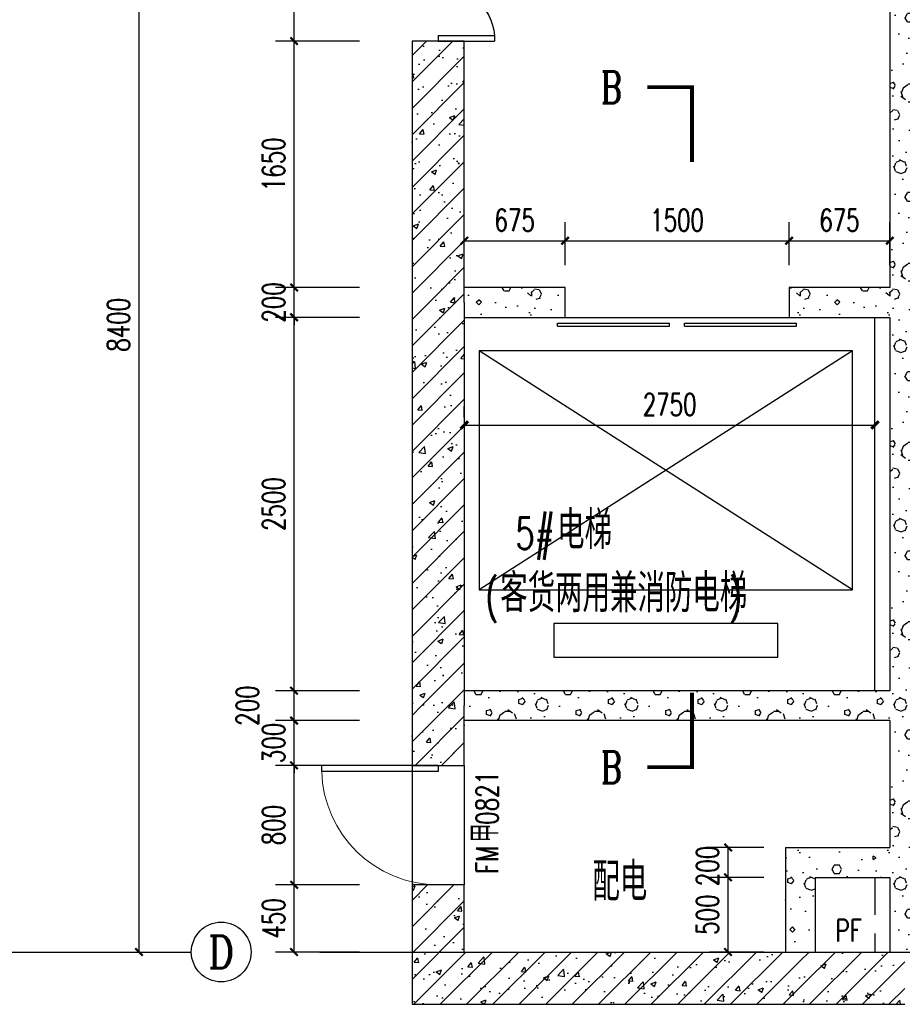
# Model space of a CAD drawing. Extents: x 797781 to 1255204, y 21234 to 1024248.
# Tile 997 of 1056: x 1164172 to 1170083, y 650269 to 656862. Entities that reach past the tile are written whole.
import ezdxf
from ezdxf.enums import TextEntityAlignment as Align

# ---------------------------------------------------------------- set-up
doc = ezdxf.new("R2010")
doc.units = 0
doc.header["$LTSCALE"] = 1000
doc.header["$MEASUREMENT"] = 0
doc.linetypes.add('( Hidden )', pattern=[0.375, 0.25, -0.125])
doc.linetypes.add('230303生产综合楼-平面图_t8$0$DOTE', pattern=[2.42, 2, -0.2, 0.02, -0.2])
for name, color, linetype in [('230303生产综合楼-平面图_t8$0$AXIS', 3, 'Continuous'), ('230303生产综合楼-平面图_t8$0$AXIS_TEXT', 7, 'Continuous'), ('230303生产综合楼-平面图_t8$0$DIM_SYMB', 3, 'Continuous'), ('230303生产综合楼-平面图_t8$0$DOOR_FIRE', 4, 'Continuous'), ('230303生产综合楼-平面图_t8$0$DOOR_FIRE_TEXT', 7, 'Continuous'), ('230303生产综合楼-平面图_t8$0$DOTE', 1, '230303生产综合楼-平面图_t8$0$DOTE'), ('230303生产综合楼-平面图_t8$0$EVTR', 2, 'Continuous'), ('230303生产综合楼-平面图_t8$0$H-楼板留洞', 6, 'Continuous'), ('230303生产综合楼-平面图_t8$0$PUB_DIM', 3, 'Continuous'), ('230303生产综合楼-平面图_t8$0$PUB_HATCH', 8, 'Continuous'), ('230303生产综合楼-平面图_t8$0$PUB_TEXT', 7, 'Continuous'), ('230303生产综合楼-平面图_t8$0$WALL', 40, 'Continuous'), ('230303生产综合楼-平面图_t8$0$WINDOW', 4, 'Continuous'), ('AXIS_TEXT', 7, 'Continuous'), ('DOOR_FIRE', 4, 'Continuous'), ('PUB_DIM', 3, 'Continuous')]:
    doc.layers.add(name, color=color, linetype=linetype)
doc.styles.add('230303生产综合楼-平面图_t8$0$_TCH_AXIS', font='COMPLEX', dxfattribs={"bigfont": 'GBCBIG'})
doc.styles.add('230303生产综合楼-平面图_t8$0$_TCH_DIM', font='SIMPLEX', dxfattribs={"bigfont": 'GBCBIG'})
doc.styles.add('230303生产综合楼-平面图_T8$0$_TCH_DIM_T3', font='SIMPLEX', dxfattribs={"width": 0.705882, "bigfont": 'GBCBIG'})
doc.styles.add('230303生产综合楼-平面图_t8$0$_TCH_LABEL', font='COMPLEX', dxfattribs={"bigfont": 'GBCBIG'})
doc.styles.add('230303生产综合楼-平面图_t8$0$_TCH_WINDOW', font='SIMPLEX', dxfattribs={"height": 3.5, "bigfont": 'GBCBIG'})
doc.styles.add('_TCH_DIM_T3', font='SIMPLEX', dxfattribs={"width": 0.705882, "bigfont": 'GBCBIG'})
doc.styles.add('COMPLEX', font='COMPLEX')
doc.dimstyles.new('230303生产综合楼-平面图_T8$0$_TCH_ARCH&&50', dxfattribs={"dimtxt": 148.75, "dimasz": 50, "dimexe": 125, "dimexo": 150, "dimgap": 63.125, "dimtad": 1, "dimdec": 0, "dimzin": 0, "dimdsep": 46, "dimtxsty": '230303生产综合楼-平面图_T8$0$_TCH_DIM_T3', "dimblk": '230303生产综合楼-平面图_t8$0$_ArchTick', "dimcen": 0.09, "dimclrt": 7, "dimazin": 2, "dimtfac": 1, "dimtdec": 0, "dimtix": 1, "dimtmove": 2, "dimatfit": 3, "dimfxl": 1, "dimtolj": 1, "dimtzin": 0, "dimarcsym": 0})
doc.dimstyles.new('_TCH_ARCH&&50', dxfattribs={"dimtxt": 148.75, "dimasz": 50, "dimexe": 125, "dimexo": 150, "dimgap": 63.125, "dimtad": 1, "dimdec": 0, "dimzin": 0, "dimdsep": 46, "dimtxsty": '_TCH_DIM_T3', "dimblk": 'ARCHTICK', "dimcen": 0.09, "dimclrt": 7, "dimazin": 2, "dimtfac": 1, "dimtdec": 0, "dimtix": 1, "dimtmove": 2, "dimatfit": 3, "dimfxl": 1, "dimtolj": 1, "dimtzin": 0, "dimarcsym": 0})
pattern_1 = [(0, (177, -183), (300, 600), [0, -600]), (0, (-174, -264), (300, 600), [0, -600]), (0, (21, -270), (300, 600), [0, -600]), (0, (234, -93), (300, 600), [0, -600]), (0, (-15, -300), (300, 600), [0, -600]), (0, (294, 285), (300, 600), [0, -600]), (0, (111, 237), (300, 600), [0, -600]), (0, (207, 162), (300, 600), [0, -600]), (0, (-282, 150), (300, 600), [0, -600]), (0, (12, 123), (300, 600), [0, -600]), (0, (-102, -30), (300, 600), [0, -600]), (0, (-96, -255), (300, 600), [0, -600]), (0, (129, -279), (300, 600), [0, -600]), (0, (294, -15), (300, 600), [0, -600]), (0, (-267, -108), (300, 600), [0, -600]), (0, (-216, -6), (300, 600), [0, -600]), (0, (18, -48), (300, 600), [0, -600]), (0, (-66, -135), (300, 600), [0, -600]), (0, (-114, 63), (300, 600), [0, -600]), (0, (-39, 288), (300, 600), [0, -600]), (0, (-243, -234), (300, 600), [0, -600]), (0, (87, 165), (300, 600), [0, -600]), (0, (-192, 174), (300, 600), [0, -600]), (0, (-240, 252), (300, 600), [0, -600]), (130.601294, (257.143, 97.143), (-1499.9999834, 1800.0000079), [26.34155, -11037.111]), (18.434949, (214.29, 108.57), (1499.9999945, 599.9999956), [27.10524, -3767.6279]), (90, (214.3, 82.86), (300, 600), [25.71428, -1174.28565]), (161.565051, (240, 74.29), (-1500.0000076, 599.999955), [27.10524, -3767.6279]), (53.130102, (240, 74.29), (300.000001, 600), [28.57143, -2971.4285]), (135, (262.86, -231.43), (-300.000036, 599.99996), [24.24366, -1672.8126]), (45, (228.57, -231.43), (299.999998, 599.999998), [24.24366, -1672.8126]), (135, (245.71, -248.57), (-300.000036, 599.99996), [24.24366, -1672.8126]), (45, (245.71, -248.57), (299.999998, 599.999998), [24.24366, -1672.8126]), (116.56505, (-25.7, 171.43), (-5e-05, 1199.99997), [31.94383, -638.8765]), (180, (-40, 200), (-300, 600), [34.28572, -565.71425]), (63.43495, (-88.57, 171.43), (3e-06, 1200), [31.94383, -638.8765]), (116.56505, (-74.3, 142.86), (-5e-05, 1199.99997), [31.94383, -638.8765]), (0, (-74.3, 142.86), (300, 600), [34.28572, -565.71425]), (63.43495, (-40, 142.86), (3e-06, 1200), [31.94383, -638.8765]), (107.102728, (200, -31.429), (-899.9999656, 3000.00000484), [38.86135, -16282.9025]), (143.972626, (188.57, 5.714), (-5699.9999277, 4199.9999952), [38.86135, -8122.02]), (180, (157.14, 28.6), (-300, 600), [37.14286, -562.8571]), (36.0273733, (88.57, 5.714), (5699.9999579, 4199.9999547), [38.86135, -8122.02]), (71.565051, (77.14, -28.57), (900.0000046, 2999.999995), [36.14032, -3758.5928]), (107.102728, (88.571, -65.714), (-899.9999656, 3000.00000484), [38.86135, -16282.9025]), (143.972626, (120, -88.57), (-5699.9999277, 4199.9999952), [38.86135, -8122.02]), (0, (120, -88.6), (300, 600), [37.14286, -562.8571]), (36.0273733, (157.143, -88.57), (5699.9999579, 4199.9999547), [38.86135, -8122.02]), (71.565051, (188.57, -65.71), (900.0000046, 2999.999995), [36.14032, -3758.5928]), (150.255118, (205.714, 248.57), (-900.000002, 599.9999926), [23.03502, -4814.3196]), (90, (185.7, 237.14), (300, 600), [22.85714, -1177.14275]), (29.744881, (185.714, 237.14), (900.0000005, 599.999997), [23.03502, -4814.3196]), (116.56505, (65.7, -177.14), (-5e-05, 1199.99997), [31.94383, -638.8765]), (168.690067, (51.43, -148.57), (-2700.000002, 599.999985), [29.13725, -6089.6855]), (41.185925, (0, -162.857), (7499.99995456, 6599.9999423), [30.37184, -12725.802]), (90, (0, -191.43), (300, 600), [28.57143, -1171.4285]), (138.814074, (22.857, -211.429), (-7499.9998667, 6600.00004204), [30.37184, -12725.802]), (16.6992442, (22.857, -211.429), (9899.9999255, 2999.9999686), [29.82945, -12498.5375]), (60.945396, (51.43, -202.857), (299.9999992, 599.9999947), [29.41609, -12325.3395]), (109.983106, (-185.714, 74.286), (-1500.00000565, 4199.9999889), [33.442, -14012.1975]), (155.556045, (-197.143, 105.714), (-3900.00001487, 1799.9999626), [34.52299, -14465.1315]), (24.4439547, (-260, 105.714), (3900.00000195, 1799.99999134), [34.52299, -14465.1315]), (70.0168934, (-271.429, 74.286), (1500.0000045, 4199.9999896), [33.442, -14012.1975]), (109.983106, (-260, 42.857), (-1500.00000565, 4199.9999889), [33.442, -14012.1975]), (160.016893, (-228.57, 31.43), (-1500.0000009, 599.9999727), [33.442, -6989.3775]), (19.9831065, (-228.57, 31.43), (1499.9999918, 599.999999), [33.442, -6989.3775]), (70.0168934, (-197.143, 42.857), (1500.0000045, 4199.9999896), [33.442, -14012.1975]), (122.005383, (37.14, 20), (-300.0000403, 599.9999694), [26.95423, -5633.434]), (18.434949, (-2.86, 34.29), (1499.9999945, 599.9999956), [27.10524, -3767.6279]), (90, (-2.86, 8.57), (300, 600), [25.71428, -1174.28565]), (161.565051, (22.86, 0), (-1500.0000076, 599.999955), [27.10524, -3767.6279]), (54.4623222, (22.857, 0), (2099.999997, 2999.9999955), [24.57807, -10298.2115]), (116.56505, (-137.14, -125.7), (-5e-05, 1199.99997), [31.94383, -638.8765]), (180, (-151.4, -97.14), (-300, 600), [31.42857, -568.5714]), (59.0362434, (-200, -125.714), (300.000001, 599.999997), [33.31973, -6963.822]), (120.963756, (-182.857, -154.286), (-300.000041, 599.9999724), [33.31973, -6963.822]), (0, (-182.86, -154.3), (300, 600), [31.42857, -568.5714]), (63.43495, (-151.43, -154.3), (3e-06, 1200), [31.94383, -638.8765])]
pattern_2 = [(45, (0, 0), (-88.388348, 88.388348), []), (50, (0, 0), (358.63009, -31.37607), [37.5, -412.5]), (355, (0, 0), (-69.37567, 376.09607), [30, -330]), (100.4514, (29.9, -2.6), (289.25469, 344.71977), [31.870095, -350.57106]), (46.1842, (0, 100), (533.62052, -82.7595), [56.25, -618.75]), (96.6356, (44.47, 93.1), (467.33135, 487.05894), [47.80514, -525.8565]), (351.1842, (0, 100), (467.33097, 487.0593), [45, -495]), (21, (50, 75), (298.453526, -201.309445), [37.5, -412.5]), (326, (50, 75), (121.65767, 362.57502), [30, -330]), (71.4514, (74.87, 58.22), (420.11131, 161.26525), [31.870095, -350.57106]), (37.5, (0, 0), (6.079928, 166.446927), [0, -326, 0, -335, 0, -331.25]), (7.5, (0, 0), (131.534769, 197.205856), [0, -191, 0, -318.5, 0, -126.25]), (327.5, (-111.5, 0), (266.911218, -11.277436), [0, -125, 0, -390, 0, -517.5]), (317.5, (-161.5, 0), (291.593085, 50.05249), [0, -162.5, 0, -259, 0, -367.5])]

# ---------------------------------------------------------------- blocks, each defined once
blk = doc.blocks.new('_ArchTick')
at = {"color": 0, "linetype": 'ByBlock', "const_width": 0.4}
blk.add_lwpolyline([(-0.5, -0.5), (0.5, 0.5)], dxfattribs=at)
blk = doc.blocks.new('*D2507')
at = {"layer": 'Defpoints', "color": 0, "transparency": 16777216}
for p in [(1169899.3, 654148), (1167149.3, 654047.9), (1169899.3, 654047.9)]:
    blk.add_point(p, dxfattribs=at)
at = {"layer": 'PUB_DIM', "color": 0, "lineweight": -2, "transparency": 16777216}
for p, q in [((1167149.3, 654197.9), (1167149.3, 654273)), ((1169899.3, 654197.9), (1169899.3, 654273)), ((1167149.3, 654148), (1169899.3, 654148))]:
    blk.add_line(p, q, dxfattribs=at)
at = {"layer": 'PUB_DIM', "color": 0, "lineweight": -2, "transparency": 16777216, "xscale": 50, "yscale": 50, "zscale": 50, "rotation": 180}
blk.add_blockref('_ArchTick', (1167149.3, 654148), dxfattribs=at)
at = {"layer": 'PUB_DIM', "color": 0, "lineweight": -2, "transparency": 16777216, "xscale": 50, "yscale": 50, "zscale": 50}
blk.add_blockref('_ArchTick', (1169899.3, 654148), dxfattribs=at)
at = {"layer": 'PUB_DIM', "color": 7, "transparency": 16777216, "insert": (1168524.3, 654285.5), "char_height": 148.75, "attachment_point": 5, "style": '_TCH_DIM_T3'}
blk.add_mtext('\\A1;2750', dxfattribs=at)
blk = doc.blocks.new('230303生产综合楼-平面图_t8$0$$DORLIB2D$00000127')
at = {"color": 0}
for points in [[(-0.5333, 0.7949), (-0.5333, 0.6904)], [(-0.0333, 0.7949), (-0.5333, 0.7949)], [(-0.0333, 0.7949), (-0.0333, 0.6904)], [(0.5333, 0.7949), (0.0333, 0.7949)], [(0.0333, 0.7949), (0.0333, 0.6904)], [(0.5333, 0.7949), (0.5333, 0.6904)], [(-0.0333, 0.6904), (-0.5333, 0.6904)], [(0.5333, 0.6904), (0.0333, 0.6904)], [(0.5, 0.5), (-0.5, 0.5)]]:
    blk.add_lwpolyline(points, dxfattribs=at)
blk = doc.blocks.new('230303生产综合楼-平面图_t8$0$_ArchTick')
at = {"color": 0, "linetype": 'ByBlock', "const_width": 0.3}
blk.add_lwpolyline([(-0.5, -0.5), (0.5, 0.5)], dxfattribs=at)
blk = doc.blocks.new('*D2926')
at = {"layer": '230303生产综合楼-平面图_t8$0$PUB_DIM', "color": 0, "lineweight": -2, "transparency": 16777216}
for p, q in [((1169154.3, 651119), (1168790.9, 651119)), ((1168915.9, 650619), (1168915.9, 651119)), ((1169154.3, 650619), (1168790.9, 650619))]:
    blk.add_line(p, q, dxfattribs=at)
at = {"layer": 'Defpoints', "color": 0, "transparency": 16777216}
for p in [(1168915.9, 651119), (1169304.3, 651119), (1169304.3, 650619)]:
    blk.add_point(p, dxfattribs=at)
at = {"layer": '230303生产综合楼-平面图_t8$0$PUB_DIM', "color": 0, "lineweight": -2, "transparency": 16777216, "xscale": 50, "yscale": 50, "zscale": 50}
for p, rotation in [((1168915.9, 651119), 90), ((1168915.9, 650619), 270)]:
    blk.add_blockref('230303生产综合楼-平面图_t8$0$_ArchTick', p, dxfattribs=dict(at, rotation=rotation))
at = {"layer": '230303生产综合楼-平面图_t8$0$PUB_DIM', "color": 7, "transparency": 16777216, "insert": (1168778.4, 650869), "char_height": 148.75, "attachment_point": 5, "rotation": 90, "style": '230303生产综合楼-平面图_T8$0$_TCH_DIM_T3'}
blk.add_mtext('\\A1;500', dxfattribs=at)
blk = doc.blocks.new('*D2927')
at = {"layer": '230303生产综合楼-平面图_t8$0$PUB_DIM', "color": 0, "lineweight": -2, "transparency": 16777216}
for p, q in [((1169154.3, 651319), (1168790.9, 651319)), ((1168915.9, 651119), (1168915.9, 651319)), ((1169154.3, 651119), (1168790.9, 651119))]:
    blk.add_line(p, q, dxfattribs=at)
at = {"layer": 'Defpoints', "color": 0, "transparency": 16777216}
for p in [(1168915.9, 651319), (1169304.3, 651319), (1169304.3, 651119)]:
    blk.add_point(p, dxfattribs=at)
at = {"layer": '230303生产综合楼-平面图_t8$0$PUB_DIM', "color": 0, "lineweight": -2, "transparency": 16777216, "xscale": 50, "yscale": 50, "zscale": 50}
for p, rotation in [((1168915.9, 651319), 90), ((1168915.9, 651119), 270)]:
    blk.add_blockref('230303生产综合楼-平面图_t8$0$_ArchTick', p, dxfattribs=dict(at, rotation=rotation))
at = {"layer": '230303生产综合楼-平面图_t8$0$PUB_DIM', "color": 7, "transparency": 16777216, "insert": (1168778.4, 651195.3), "char_height": 148.75, "attachment_point": 5, "rotation": 90, "style": '230303生产综合楼-平面图_T8$0$_TCH_DIM_T3'}
blk.add_mtext('\\A1;200', dxfattribs=at)
blk = doc.blocks.new('*D3442')
at = {"layer": '230303生产综合楼-平面图_t8$0$AXIS', "color": 0, "lineweight": -2, "transparency": 16777216}
for p, q in [((1164442.3, 659019), (1165096.2, 659019)), ((1164971.2, 650619), (1164971.2, 659019)), ((1164442.3, 650619), (1165096.2, 650619))]:
    blk.add_line(p, q, dxfattribs=at)
at = {"layer": 'Defpoints', "color": 0, "transparency": 16777216}
for p in [(1164292.3, 659019), (1164971.2, 659019), (1164292.3, 650619)]:
    blk.add_point(p, dxfattribs=at)
at = {"layer": '230303生产综合楼-平面图_t8$0$AXIS', "color": 0, "lineweight": -2, "transparency": 16777216, "xscale": 50, "yscale": 50, "zscale": 50}
for p, rotation in [((1164971.2, 659019), 90), ((1164971.2, 650619), 270)]:
    blk.add_blockref('230303生产综合楼-平面图_t8$0$_ArchTick', p, dxfattribs=dict(at, rotation=rotation))
at = {"layer": '230303生产综合楼-平面图_t8$0$AXIS', "color": 7, "transparency": 16777216, "insert": (1164833.7, 654819), "char_height": 148.75, "attachment_point": 5, "rotation": 90, "style": '230303生产综合楼-平面图_T8$0$_TCH_DIM_T3'}
blk.add_mtext('\\A1;8400', dxfattribs=at)
blk = doc.blocks.new('_AXISO')
blk.add_circle((0, 0), 0.5)
at = {"layer": 'AXIS_TEXT', "style": 'COMPLEX', "width": 1.041667}
blk.add_attdef('A', text='', height=0.56, dxfattribs=at).set_placement((-0.25, -0.28), (0.25, -0.28), align=Align.FIT)
blk = doc.blocks.new('*D4133')
at = {"layer": '230303生产综合楼-平面图_t8$0$PUB_DIM', "color": 0, "lineweight": -2, "transparency": 16777216}
for p, q in [((1167149.3, 655219), (1167149.3, 655507.1)), ((1167824.3, 655219), (1167824.3, 655507.1)), ((1167149.3, 655382.1), (1167824.3, 655382.1))]:
    blk.add_line(p, q, dxfattribs=at)
at = {"layer": 'Defpoints', "color": 0, "transparency": 16777216}
for p in [(1167824.3, 655382.1), (1167149.3, 655069), (1167824.3, 655069)]:
    blk.add_point(p, dxfattribs=at)
at = {"layer": '230303生产综合楼-平面图_t8$0$PUB_DIM', "color": 0, "lineweight": -2, "transparency": 16777216, "xscale": 50, "yscale": 50, "zscale": 50, "rotation": 180}
blk.add_blockref('230303生产综合楼-平面图_t8$0$_ArchTick', (1167149.3, 655382.1), dxfattribs=at)
at = {"layer": '230303生产综合楼-平面图_t8$0$PUB_DIM', "color": 0, "lineweight": -2, "transparency": 16777216, "xscale": 50, "yscale": 50, "zscale": 50}
blk.add_blockref('230303生产综合楼-平面图_t8$0$_ArchTick', (1167824.3, 655382.1), dxfattribs=at)
at = {"layer": '230303生产综合楼-平面图_t8$0$PUB_DIM', "color": 7, "transparency": 16777216, "insert": (1167486.8, 655519.6), "char_height": 148.75, "attachment_point": 5, "style": '230303生产综合楼-平面图_T8$0$_TCH_DIM_T3'}
blk.add_mtext('\\A1;675', dxfattribs=at)
blk = doc.blocks.new('*D4134')
at = {"layer": '230303生产综合楼-平面图_t8$0$PUB_DIM', "color": 0, "lineweight": -2, "transparency": 16777216}
for p, q in [((1167824.3, 655219), (1167824.3, 655507.1)), ((1169324.3, 655219), (1169324.3, 655507.1)), ((1167824.3, 655382.1), (1169324.3, 655382.1))]:
    blk.add_line(p, q, dxfattribs=at)
at = {"layer": 'Defpoints', "color": 0, "transparency": 16777216}
for p in [(1169324.3, 655382.1), (1167824.3, 655069), (1169324.3, 655069)]:
    blk.add_point(p, dxfattribs=at)
at = {"layer": '230303生产综合楼-平面图_t8$0$PUB_DIM', "color": 0, "lineweight": -2, "transparency": 16777216, "xscale": 50, "yscale": 50, "zscale": 50, "rotation": 180}
blk.add_blockref('230303生产综合楼-平面图_t8$0$_ArchTick', (1167824.3, 655382.1), dxfattribs=at)
at = {"layer": '230303生产综合楼-平面图_t8$0$PUB_DIM', "color": 0, "lineweight": -2, "transparency": 16777216, "xscale": 50, "yscale": 50, "zscale": 50}
blk.add_blockref('230303生产综合楼-平面图_t8$0$_ArchTick', (1169324.3, 655382.1), dxfattribs=at)
at = {"layer": '230303生产综合楼-平面图_t8$0$PUB_DIM', "color": 7, "transparency": 16777216, "insert": (1168574.3, 655519.6), "char_height": 148.75, "attachment_point": 5, "style": '230303生产综合楼-平面图_T8$0$_TCH_DIM_T3'}
blk.add_mtext('\\A1;1500', dxfattribs=at)
blk = doc.blocks.new('*D4135')
at = {"layer": '230303生产综合楼-平面图_t8$0$PUB_DIM', "color": 0, "lineweight": -2, "transparency": 16777216}
for p, q in [((1169324.3, 655219), (1169324.3, 655507.1)), ((1169999.3, 655219), (1169999.3, 655507.1)), ((1169324.3, 655382.1), (1169999.3, 655382.1))]:
    blk.add_line(p, q, dxfattribs=at)
at = {"layer": 'Defpoints', "color": 0, "transparency": 16777216}
for p in [(1169999.3, 655382.1), (1169324.3, 655069), (1169999.3, 655069)]:
    blk.add_point(p, dxfattribs=at)
at = {"layer": '230303生产综合楼-平面图_t8$0$PUB_DIM', "color": 0, "lineweight": -2, "transparency": 16777216, "xscale": 50, "yscale": 50, "zscale": 50, "rotation": 180}
blk.add_blockref('230303生产综合楼-平面图_t8$0$_ArchTick', (1169324.3, 655382.1), dxfattribs=at)
at = {"layer": '230303生产综合楼-平面图_t8$0$PUB_DIM', "color": 0, "lineweight": -2, "transparency": 16777216, "xscale": 50, "yscale": 50, "zscale": 50}
blk.add_blockref('230303生产综合楼-平面图_t8$0$_ArchTick', (1169999.3, 655382.1), dxfattribs=at)
at = {"layer": '230303生产综合楼-平面图_t8$0$PUB_DIM', "color": 7, "transparency": 16777216, "insert": (1169661.8, 655519.6), "char_height": 148.75, "attachment_point": 5, "style": '230303生产综合楼-平面图_T8$0$_TCH_DIM_T3'}
blk.add_mtext('\\A1;675', dxfattribs=at)
blk = doc.blocks.new('*D4136')
at = {"layer": '230303生产综合楼-平面图_t8$0$PUB_DIM', "color": 0, "lineweight": -2, "transparency": 16777216}
for p, q in [((1166448.3, 651069), (1165884.4, 651069)), ((1166009.4, 650619), (1166009.4, 651069)), ((1166448.3, 650619), (1165884.4, 650619))]:
    blk.add_line(p, q, dxfattribs=at)
at = {"layer": 'Defpoints', "color": 0, "transparency": 16777216}
for p in [(1166009.4, 651069), (1166598.3, 651069), (1166598.3, 650619)]:
    blk.add_point(p, dxfattribs=at)
at = {"layer": '230303生产综合楼-平面图_t8$0$PUB_DIM', "color": 0, "lineweight": -2, "transparency": 16777216, "xscale": 50, "yscale": 50, "zscale": 50}
for p, rotation in [((1166009.4, 651069), 90), ((1166009.4, 650619), 270)]:
    blk.add_blockref('230303生产综合楼-平面图_t8$0$_ArchTick', p, dxfattribs=dict(at, rotation=rotation))
at = {"layer": '230303生产综合楼-平面图_t8$0$PUB_DIM', "color": 7, "transparency": 16777216, "insert": (1165871.9, 650844), "char_height": 148.75, "attachment_point": 5, "rotation": 90, "style": '230303生产综合楼-平面图_T8$0$_TCH_DIM_T3'}
blk.add_mtext('\\A1;450', dxfattribs=at)
blk = doc.blocks.new('*D4137')
at = {"layer": '230303生产综合楼-平面图_t8$0$PUB_DIM', "color": 0, "lineweight": -2, "transparency": 16777216}
for p, q in [((1166448.3, 651869), (1165884.4, 651869)), ((1166009.4, 651069), (1166009.4, 651869)), ((1166448.3, 651069), (1165884.4, 651069))]:
    blk.add_line(p, q, dxfattribs=at)
at = {"layer": 'Defpoints', "color": 0, "transparency": 16777216}
for p in [(1166009.4, 651869), (1166598.3, 651869), (1166598.3, 651069)]:
    blk.add_point(p, dxfattribs=at)
at = {"layer": '230303生产综合楼-平面图_t8$0$PUB_DIM', "color": 0, "lineweight": -2, "transparency": 16777216, "xscale": 50, "yscale": 50, "zscale": 50}
for p, rotation in [((1166009.4, 651869), 90), ((1166009.4, 651069), 270)]:
    blk.add_blockref('230303生产综合楼-平面图_t8$0$_ArchTick', p, dxfattribs=dict(at, rotation=rotation))
at = {"layer": '230303生产综合楼-平面图_t8$0$PUB_DIM', "color": 7, "transparency": 16777216, "insert": (1165871.9, 651469), "char_height": 148.75, "attachment_point": 5, "rotation": 90, "style": '230303生产综合楼-平面图_T8$0$_TCH_DIM_T3'}
blk.add_mtext('\\A1;800', dxfattribs=at)
blk = doc.blocks.new('*D4138')
at = {"layer": '230303生产综合楼-平面图_t8$0$PUB_DIM', "color": 0, "lineweight": -2, "transparency": 16777216}
for p, q in [((1166009.4, 652169), (1166009.4, 652219)), ((1166448.3, 652169), (1165884.4, 652169)), ((1166009.4, 651869), (1166009.4, 652169)), ((1166448.3, 651869), (1165884.4, 651869)), ((1166009.4, 651869), (1166009.4, 651819))]:
    blk.add_line(p, q, dxfattribs=at)
at = {"layer": 'Defpoints', "color": 0, "transparency": 16777216}
for p in [(1166009.4, 652169), (1166598.3, 652169), (1166598.3, 651869)]:
    blk.add_point(p, dxfattribs=at)
at = {"layer": '230303生产综合楼-平面图_t8$0$PUB_DIM', "color": 0, "lineweight": -2, "transparency": 16777216, "xscale": 50, "yscale": 50, "zscale": 50}
for p, rotation in [((1166009.4, 652169), 270), ((1166009.4, 651869), 90)]:
    blk.add_blockref('230303生产综合楼-平面图_t8$0$_ArchTick', p, dxfattribs=dict(at, rotation=rotation))
at = {"layer": '230303生产综合楼-平面图_t8$0$PUB_DIM', "color": 7, "transparency": 16777216, "insert": (1165871.9, 652019), "char_height": 148.75, "attachment_point": 5, "rotation": 90, "style": '230303生产综合楼-平面图_T8$0$_TCH_DIM_T3'}
blk.add_mtext('\\A1;300', dxfattribs=at)
blk = doc.blocks.new('*D4139')
at = {"layer": '230303生产综合楼-平面图_t8$0$PUB_DIM', "color": 0, "lineweight": -2, "transparency": 16777216}
for p, q in [((1166448.3, 652369), (1165884.4, 652369)), ((1166009.4, 652169), (1166009.4, 652369)), ((1166448.3, 652169), (1165884.4, 652169))]:
    blk.add_line(p, q, dxfattribs=at)
at = {"layer": 'Defpoints', "color": 0, "transparency": 16777216}
for p in [(1166009.4, 652369), (1166598.3, 652369), (1166598.3, 652169)]:
    blk.add_point(p, dxfattribs=at)
at = {"layer": '230303生产综合楼-平面图_t8$0$PUB_DIM', "color": 0, "lineweight": -2, "transparency": 16777216, "xscale": 50, "yscale": 50, "zscale": 50}
for p, rotation in [((1166009.4, 652369), 90), ((1166009.4, 652169), 270)]:
    blk.add_blockref('230303生产综合楼-平面图_t8$0$_ArchTick', p, dxfattribs=dict(at, rotation=rotation))
at = {"layer": '230303生产综合楼-平面图_t8$0$PUB_DIM', "color": 7, "transparency": 16777216, "insert": (1165696.9, 652269), "char_height": 148.75, "attachment_point": 5, "rotation": 90, "style": '230303生产综合楼-平面图_T8$0$_TCH_DIM_T3'}
blk.add_mtext('\\A1;200', dxfattribs=at)
blk = doc.blocks.new('*D4140')
at = {"layer": '230303生产综合楼-平面图_t8$0$PUB_DIM', "color": 0, "lineweight": -2, "transparency": 16777216}
for p, q in [((1166448.3, 654869), (1165884.4, 654869)), ((1166009.4, 652369), (1166009.4, 654869)), ((1166448.3, 652369), (1165884.4, 652369))]:
    blk.add_line(p, q, dxfattribs=at)
at = {"layer": 'Defpoints', "color": 0, "transparency": 16777216}
for p in [(1166009.4, 654869), (1166598.3, 654869), (1166598.3, 652369)]:
    blk.add_point(p, dxfattribs=at)
at = {"layer": '230303生产综合楼-平面图_t8$0$PUB_DIM', "color": 0, "lineweight": -2, "transparency": 16777216, "xscale": 50, "yscale": 50, "zscale": 50}
for p, rotation in [((1166009.4, 654869), 90), ((1166009.4, 652369), 270)]:
    blk.add_blockref('230303生产综合楼-平面图_t8$0$_ArchTick', p, dxfattribs=dict(at, rotation=rotation))
at = {"layer": '230303生产综合楼-平面图_t8$0$PUB_DIM', "color": 7, "transparency": 16777216, "insert": (1165871.9, 653619), "char_height": 148.75, "attachment_point": 5, "rotation": 90, "style": '230303生产综合楼-平面图_T8$0$_TCH_DIM_T3'}
blk.add_mtext('\\A1;2500', dxfattribs=at)
blk = doc.blocks.new('*D4141')
at = {"layer": '230303生产综合楼-平面图_t8$0$PUB_DIM', "color": 0, "lineweight": -2, "transparency": 16777216}
for p, q in [((1166009.4, 655069), (1166009.4, 655119)), ((1166448.3, 655069), (1165884.4, 655069)), ((1166009.4, 654869), (1166009.4, 655069)), ((1166448.3, 654869), (1165884.4, 654869)), ((1166009.4, 654869), (1166009.4, 654819))]:
    blk.add_line(p, q, dxfattribs=at)
at = {"layer": 'Defpoints', "color": 0, "transparency": 16777216}
for p in [(1166009.4, 655069), (1166598.3, 655069), (1166598.3, 654869)]:
    blk.add_point(p, dxfattribs=at)
at = {"layer": '230303生产综合楼-平面图_t8$0$PUB_DIM', "color": 0, "lineweight": -2, "transparency": 16777216, "xscale": 50, "yscale": 50, "zscale": 50}
for p, rotation in [((1166009.4, 655069), 270), ((1166009.4, 654869), 90)]:
    blk.add_blockref('230303生产综合楼-平面图_t8$0$_ArchTick', p, dxfattribs=dict(at, rotation=rotation))
at = {"layer": '230303生产综合楼-平面图_t8$0$PUB_DIM', "color": 7, "transparency": 16777216, "insert": (1165871.9, 654969), "char_height": 148.75, "attachment_point": 5, "rotation": 90, "style": '230303生产综合楼-平面图_T8$0$_TCH_DIM_T3'}
blk.add_mtext('\\A1;200', dxfattribs=at)
blk = doc.blocks.new('*D4142')
at = {"layer": '230303生产综合楼-平面图_t8$0$PUB_DIM', "color": 0, "lineweight": -2, "transparency": 16777216}
for p, q in [((1166448.3, 656719), (1165884.4, 656719)), ((1166009.4, 655069), (1166009.4, 656719)), ((1166448.3, 655069), (1165884.4, 655069))]:
    blk.add_line(p, q, dxfattribs=at)
at = {"layer": 'Defpoints', "color": 0, "transparency": 16777216}
for p in [(1166009.4, 656719), (1166598.3, 656719), (1166598.3, 655069)]:
    blk.add_point(p, dxfattribs=at)
at = {"layer": '230303生产综合楼-平面图_t8$0$PUB_DIM', "color": 0, "lineweight": -2, "transparency": 16777216, "xscale": 50, "yscale": 50, "zscale": 50}
for p, rotation in [((1166009.4, 656719), 90), ((1166009.4, 655069), 270)]:
    blk.add_blockref('230303生产综合楼-平面图_t8$0$_ArchTick', p, dxfattribs=dict(at, rotation=rotation))
at = {"layer": '230303生产综合楼-平面图_t8$0$PUB_DIM', "color": 7, "transparency": 16777216, "insert": (1165871.9, 655894), "char_height": 148.75, "attachment_point": 5, "rotation": 90, "style": '230303生产综合楼-平面图_T8$0$_TCH_DIM_T3'}
blk.add_mtext('\\A1;1650', dxfattribs=at)
blk = doc.blocks.new('*D4143')
at = {"layer": '230303生产综合楼-平面图_t8$0$PUB_DIM', "color": 0, "lineweight": -2, "transparency": 16777216}
for p, q in [((1166448.3, 658219), (1165884.4, 658219)), ((1166009.4, 656719), (1166009.4, 658219)), ((1166448.3, 656719), (1165884.4, 656719))]:
    blk.add_line(p, q, dxfattribs=at)
at = {"layer": 'Defpoints', "color": 0, "transparency": 16777216}
for p in [(1166009.4, 658219), (1166598.3, 658219), (1166598.3, 656719)]:
    blk.add_point(p, dxfattribs=at)
at = {"layer": '230303生产综合楼-平面图_t8$0$PUB_DIM', "color": 0, "lineweight": -2, "transparency": 16777216, "xscale": 50, "yscale": 50, "zscale": 50}
for p, rotation in [((1166009.4, 658219), 90), ((1166009.4, 656719), 270)]:
    blk.add_blockref('230303生产综合楼-平面图_t8$0$_ArchTick', p, dxfattribs=dict(at, rotation=rotation))
at = {"layer": '230303生产综合楼-平面图_t8$0$PUB_DIM', "color": 7, "transparency": 16777216, "insert": (1165871.9, 657469), "char_height": 148.75, "attachment_point": 5, "rotation": 90, "style": '230303生产综合楼-平面图_T8$0$_TCH_DIM_T3'}
blk.add_mtext('\\A1;1500', dxfattribs=at)
blk = doc.blocks.new('$DorLib2D$00000001')
for p, q in [((0.45, 0.975), (0.5, 0.975)), ((0.45, 0), (0.45, 0.975)), ((0.5, 0), (0.5, 0.975)), ((0.5, 0), (0.45, 0))]:
    blk.add_line(p, q)
at = {"lineweight": 13}
blk.add_arc((0.475, 0), 0.975, 91.46928, 180, dxfattribs=at)
blk = doc.blocks.new('230303生产综合楼-平面图_t8$0$$DorLib2D$00000225')
at = {"color": 0}
for p, q in [((0.475, -0.0014), (0.475, 0.7521)), ((0.475, 0.7521), (0.5, 0.7521)), ((0.5, -0.0014), (0.5, 0.7521)), ((-0.5, 0), (-0.5, 0.252)), ((-0.475, 0.252), (-0.5, 0.252)), ((-0.475, 0), (-0.475, 0.252)), ((-0.475, 0), (-0.5, 0)), ((0.475, -0.0014), (0.5, -0.0014))]:
    blk.add_line(p, q, dxfattribs=at)
for centre, radius, start, end in [((0.5046, -0.0019), 0.7546, 92.2493, 179.7238), ((-0.5008, 0.0026), 0.2508, 359.7899, 84.0974)]:
    blk.add_arc(centre, radius, start, end, dxfattribs=at)

msp = doc.modelspace()

# ---------------------------------------------------------------- hatches: boundary and pattern name
at = {"layer": '230303生产综合楼-平面图_t8$0$PUB_HATCH'}
h = msp.add_hatch(dxfattribs=at)
h.set_pattern_fill('加气混凝土', color=256, scale=50, style=0)
h.set_pattern_definition(pattern_1)
h.paths.add_polyline_path([(1170199.3, 654969), (1170199.3, 656919), (1169999.3, 656919), (1169999.3, 655069), (1170066, 654969)])
h = msp.add_hatch(dxfattribs=at)
h.set_pattern_fill('钢筋混凝土', color=256, scale=50, style=0)
h.set_pattern_definition(pattern_2)
h.paths.add_polyline_path([(1167149.3, 654969), (1167149.3, 656719), (1166799.3, 656719), (1166799.3, 654969)])
h = msp.add_hatch(dxfattribs=at)
h.set_pattern_fill('加气混凝土', color=256, scale=50, style=0)
h.set_pattern_definition(pattern_1)
h.paths.add_polyline_path([(1167149.3, 654869), (1167824.3, 654869), (1167824.3, 655069), (1167149.3, 655069)])
h = msp.add_hatch(dxfattribs=at)
h.set_pattern_fill('加气混凝土', color=256, scale=50, style=0)
h.set_pattern_definition(pattern_1)
h.paths.add_polyline_path([(1169999.3, 655069), (1169324.3, 655069), (1169324.3, 654869), (1169999.3, 654869), (1170066, 654969)])
h = msp.add_hatch(dxfattribs=at)
h.set_pattern_fill('钢筋混凝土', color=256, scale=50, style=0)
h.set_pattern_definition(pattern_2)
h.paths.add_polyline_path([(1167149.3, 654969), (1166799.3, 654969), (1166799.3, 652269), (1167149.3, 652269)])
h = msp.add_hatch(dxfattribs=at)
h.set_pattern_fill('加气混凝土', color=256, scale=50, style=0)
h.set_pattern_definition(pattern_1)
h.paths.add_polyline_path([(1170066, 654969), (1169999.3, 654869), (1169999.3, 652369), (1170066, 652269), (1170199.3, 652269), (1170199.3, 654969)])
h = msp.add_hatch(dxfattribs=at)
h.set_pattern_fill('加气混凝土', color=256, scale=50, style=0)
h.set_pattern_definition(pattern_1)
h.paths.add_polyline_path([(1170066, 652269), (1169999.3, 652369), (1167149.3, 652369), (1167149.3, 652169), (1169999.3, 652169)])
h = msp.add_hatch(dxfattribs=at)
h.set_pattern_fill('钢筋混凝土', color=256, scale=50, style=0)
h.set_pattern_definition(pattern_2)
h.paths.add_polyline_path([(1166799.3, 652269), (1166799.3, 651869), (1167149.3, 651869), (1167149.3, 652269)])
h = msp.add_hatch(dxfattribs=at)
h.set_pattern_fill('加气混凝土', color=256, scale=50, style=0)
h.set_pattern_definition(pattern_1)
h.paths.add_polyline_path([(1170066, 652269), (1169999.3, 652169), (1169999.3, 651319), (1170066, 651219), (1170199.3, 651219), (1170199.3, 652269)])
h = msp.add_hatch(dxfattribs=at)
h.set_pattern_fill('加气混凝土', color=256, scale=50, style=0)
h.set_pattern_definition(pattern_1)
h.paths.add_polyline_path([(1169299.3, 651319), (1169499.3, 651119), (1169999.3, 651119), (1170066, 651219), (1169999.3, 651319)])
h = msp.add_hatch(dxfattribs=at)
h.set_pattern_fill('加气混凝土', color=256, scale=50, style=0)
h.set_pattern_definition(pattern_1)
h.paths.add_polyline_path([(1169499.3, 651119), (1169299.3, 651319), (1169299.3, 650619), (1169499.3, 650619)])
h = msp.add_hatch(dxfattribs=at)
h.set_pattern_fill('加气混凝土', color=256, scale=50, style=0)
h.set_pattern_definition(pattern_1)
h.paths.add_polyline_path([(1170066, 651219), (1169999.3, 651119), (1169999.3, 650619), (1170199.3, 650619), (1170199.3, 651219)])
h = msp.add_hatch(dxfattribs=at)
h.set_pattern_fill('钢筋混凝土', color=256, scale=50, style=0)
h.set_pattern_definition(pattern_2)
h.paths.add_polyline_path([(1167149.3, 650619), (1167149.3, 651069), (1166799.3, 651069), (1166799.3, 650269)])
h = msp.add_hatch(dxfattribs=at)
h.set_pattern_fill('钢筋混凝土', color=256, scale=50, style=0)
h.set_pattern_definition(pattern_2)
h.paths.add_polyline_path([(1167149.3, 650619), (1166799.3, 650269), (1169399.3, 650269), (1169399.3, 650619)])
h = msp.add_hatch(dxfattribs=at)
h.set_pattern_fill('钢筋混凝土', color=256, scale=50, style=0)
h.set_pattern_definition(pattern_2)
h.paths.add_polyline_path([(1169399.3, 650619), (1169399.3, 650269), (1170099.3, 650269), (1170099.3, 650619)])

# ---------------------------------------------------------------- linework, layer by layer
at = {"layer": '230303生产综合楼-平面图_t8$0$AXIS'}
msp.add_line((1164292.3, 650619), (1165321.2, 650619), dxfattribs=at)
at = {"layer": '230303生产综合楼-平面图_t8$0$DIM_SYMB', "const_width": 25}
for points in [[(1168374.4, 656409.6), (1168674.4, 656409.6), (1168674.4, 655909.6)], [(1168674.4, 652356.6), (1168674.4, 651856.6), (1168374.4, 651856.6)]]:
    msp.add_lwpolyline(points, dxfattribs=at)
at = {"layer": '230303生产综合楼-平面图_t8$0$DOTE'}
for p, q in [((1154392.6, 650619), (1164701.1, 650619)), ((1166180.7, 650619), (1174099.3, 650619))]:
    msp.add_line(p, q, dxfattribs=at)
at = {"layer": '230303生产综合楼-平面图_t8$0$EVTR'}
for p, q in [((1169749.3, 654644), (1167249.3, 653044)), ((1169749.3, 653044), (1167249.3, 654644)), ((1167249.3, 654644), (1167249.3, 653044)), ((1169749.3, 654644), (1167249.3, 654644)), ((1169749.3, 653044), (1169749.3, 654644)), ((1167249.3, 653044), (1169749.3, 653044)), ((1167749.3, 652819), (1167749.3, 652594)), ((1169249.3, 652819), (1167749.3, 652819)), ((1169249.3, 652594), (1169249.3, 652819)), ((1167749.3, 652594), (1169249.3, 652594))]:
    msp.add_line(p, q, dxfattribs=at)
at = {"layer": '230303生产综合楼-平面图_t8$0$H-楼板留洞'}
msp.add_lwpolyline([(1169899.3, 652369), (1169899.3, 654869)], dxfattribs=at)
at = {"layer": '230303生产综合楼-平面图_t8$0$H-楼板留洞', "linetype": '( Hidden )'}
msp.add_lwpolyline([(1169899.3, 651119), (1169899.3, 650619)], dxfattribs=at)
at = {"layer": '230303生产综合楼-平面图_t8$0$WALL'}
for p, q in [((1169999.3, 656919), (1169999.3, 655069)), ((1167149.3, 656719), (1166799.3, 656719)), ((1166799.3, 656719), (1166799.3, 654969)), ((1167149.3, 654969), (1167149.3, 656719)), ((1167824.3, 655069), (1167149.3, 655069)), ((1167824.3, 654869), (1167824.3, 655069)), ((1169999.3, 655069), (1169324.3, 655069)), ((1169324.3, 655069), (1169324.3, 654869)), ((1166799.3, 654969), (1166799.3, 652269)), ((1167149.3, 654969), (1167149.3, 652269)), ((1167149.3, 654869), (1167824.3, 654869)), ((1169324.3, 654869), (1169999.3, 654869)), ((1169999.3, 654869), (1169999.3, 652369)), ((1169999.3, 652369), (1167149.3, 652369)), ((1166799.3, 652269), (1166799.3, 651869)), ((1167149.3, 651869), (1167149.3, 652269)), ((1169999.3, 652169), (1167149.3, 652169)), ((1169999.3, 652169), (1169999.3, 651319)), ((1166799.3, 651869), (1167149.3, 651869)), ((1169299.3, 651319), (1169999.3, 651319)), ((1169299.3, 651319), (1169299.3, 650619)), ((1169499.3, 651119), (1169999.3, 651119)), ((1169499.3, 651119), (1169499.3, 650619)), ((1169999.3, 651119), (1169999.3, 650619)), ((1167149.3, 651069), (1166799.3, 651069)), ((1166799.3, 651069), (1166799.3, 650269)), ((1167149.3, 650619), (1167149.3, 651069)), ((1167149.3, 650619), (1169399.3, 650619)), ((1169399.3, 650619), (1170099.3, 650619)), ((1166799.3, 650269), (1169399.3, 650269)), ((1169399.3, 650269), (1170099.3, 650269))]:
    msp.add_line(p, q, dxfattribs=at)
at = {"layer": 'DOOR_FIRE'}
for p, q in [((1166799.3, 651869), (1166799.3, 651069)), ((1167149.3, 651869), (1167149.3, 651069))]:
    msp.add_line(p, q, dxfattribs=at)

# ---------------------------------------------------------------- block references
at = {"layer": '230303生产综合楼-平面图_t8$0$AXIS'}
ref = msp.add_blockref('_AXISO', (1165521.2, 650619), dxfattribs=dict(at, xscale=400, yscale=400, zscale=400))
ref.add_attrib('A', 'D', dxfattribs={"layer": '230303生产综合楼-平面图_t8$0$AXIS_TEXT', "ltscale": 2, "height": 217.6, "style": '230303生产综合楼-平面图_t8$0$_TCH_AXIS'}).set_placement((1165433.1, 650510.2), (1165609.2, 650510.2), align=Align.FIT)
at = {"layer": '230303生产综合楼-平面图_t8$0$DOOR_FIRE', "xscale": -1500, "yscale": 1500, "zscale": 350, "rotation": 270.0000052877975}
msp.add_blockref('230303生产综合楼-平面图_t8$0$$DorLib2D$00000225', (1166974.3, 657469), dxfattribs=at)
at = {"layer": '230303生产综合楼-平面图_t8$0$WINDOW', "xscale": 1500, "yscale": 200, "zscale": 200, "rotation": 179.999999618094}
msp.add_blockref('230303生产综合楼-平面图_t8$0$$DORLIB2D$00000127', (1168574.3, 654969), dxfattribs=at)
at = {"layer": 'DOOR_FIRE', "xscale": -800, "yscale": -800, "zscale": 350, "rotation": 270.0000052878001}
msp.add_blockref('$DorLib2D$00000001', (1166974.3, 651469), dxfattribs=at)

# ---------------------------------------------------------------- texts
at = {"layer": '230303生产综合楼-平面图_t8$0$DOOR_FIRE_TEXT', "style": '230303生产综合楼-平面图_t8$0$_TCH_WINDOW', "width": 0.705882}
for s, p in [('0821', (1167376.8, 651471.1)), ('FM', (1167376.8, 651141.9))]:
    msp.add_text(s, height=148.75, rotation=90.00001, dxfattribs=at).set_placement(p)
at = {"layer": '230303生产综合楼-平面图_t8$0$DOOR_FIRE_TEXT', "style": '230303生产综合楼-平面图_t8$0$_TCH_WINDOW'}
msp.add_text('甲', height=178.7, rotation=90.00001, dxfattribs=at).set_placement((1167376.8, 651351.9))
at = {"layer": '230303生产综合楼-平面图_t8$0$PUB_TEXT', "width": 0.705882}
for s, height, style, p in [('B', 212.5, '230303生产综合楼-平面图_t8$0$_TCH_LABEL', (1168063.7, 656303.3)), ('5#', 212.5, '230303生产综合楼-平面图_t8$0$_TCH_DIM', (1167492.1, 653316.8)), ('(', 212.5, '230303生产综合楼-平面图_t8$0$_TCH_DIM', (1167289.7, 652894.8)), (')', 212.5, '230303生产综合楼-平面图_t8$0$_TCH_DIM', (1168921.7, 652894.8)), ('B', 212.5, '230303生产综合楼-平面图_t8$0$_TCH_LABEL', (1168063.7, 651750.3)), ('PF', 148.75, '230303生产综合楼-平面图_t8$0$_TCH_DIM', (1169635.7, 650689.2))]:
    msp.add_text(s, height=height, dxfattribs=dict(at, style=style)).set_placement(p)
at = {"layer": '230303生产综合楼-平面图_t8$0$PUB_TEXT', "style": '230303生产综合楼-平面图_t8$0$_TCH_DIM'}
for s, p in [('电梯', (1167770.7, 653316.8)), ('客货两用兼消防电梯', (1167389.7, 652894.8)), ('配电', (1168007, 650962.5))]:
    msp.add_text(s, height=255.32, dxfattribs=at).set_placement(p)

# ---------------------------------------------------------------- dimensions: what is measured, and where the dimension line sits
at = {"layer": '230303生产综合楼-平面图_t8$0$AXIS'}
dim = msp.add_aligned_dim(p1=(1164292.3, 650619), p2=(1164292.3, 659019), distance=-678.9, dimstyle='230303生产综合楼-平面图_T8$0$_TCH_ARCH&&50', dxfattribs=at)
dim.commit()
dim.dimension.update_dxf_attribs({"geometry": '*D3442', "text_midpoint": (1164833.7, 654819)})
at = {"layer": '230303生产综合楼-平面图_t8$0$PUB_DIM'}
for p1, p2, distance, picture, middle in [((1166598.3, 656719), (1166598.3, 658219), 588.9, '*D4143', (1165871.9, 657469)), ((1166598.3, 655069), (1166598.3, 656719), 588.9, '*D4142', (1165871.9, 655894)), ((1167149.3, 655069), (1167824.3, 655069), 313.1, '*D4133', (1167486.8, 655519.6)), ((1167824.3, 655069), (1169324.3, 655069), 313.1, '*D4134', (1168574.3, 655519.6)), ((1169324.3, 655069), (1169999.3, 655069), 313.1, '*D4135', (1169661.8, 655519.6)), ((1166598.3, 654869), (1166598.3, 655069), 588.9, '*D4141', (1165871.9, 654969)), ((1166598.3, 652369), (1166598.3, 654869), 588.9, '*D4140', (1165871.9, 653619)), ((1166598.3, 651869), (1166598.3, 652169), 588.9, '*D4138', (1165871.9, 652019)), ((1166598.3, 651069), (1166598.3, 651869), 588.9, '*D4137', (1165871.9, 651469)), ((1169304.3, 650619), (1169304.3, 651119), 388.4, '*D2926', (1168778.4, 650869)), ((1166598.3, 650619), (1166598.3, 651069), 588.9, '*D4136', (1165871.9, 650844))]:
    dim = msp.add_aligned_dim(p1=p1, p2=p2, distance=distance, dimstyle='230303生产综合楼-平面图_T8$0$_TCH_ARCH&&50', dxfattribs=at)
    dim.commit()
    dim.dimension.update_dxf_attribs({"geometry": picture, "text_midpoint": middle})
for base, p1, p2, picture, middle in [((1166009.4, 652369), (1166598.3, 652169), (1166598.3, 652369), '*D4139', (1165696.9, 652269)), ((1168915.9, 651319), (1169304.3, 651119), (1169304.3, 651319), '*D2927', (1168778.4, 651195.3))]:
    dim = msp.add_linear_dim(base=base, p1=p1, p2=p2, angle=90, dimstyle='230303生产综合楼-平面图_T8$0$_TCH_ARCH&&50', dxfattribs=at)
    dim.commit()
    dim.dimension.update_dxf_attribs({"geometry": picture, "text_midpoint": middle, "dimtype": 161})
at = {"layer": 'PUB_DIM'}
dim = msp.add_aligned_dim(p1=(1167149.3, 654047.9), p2=(1169899.3, 654047.9), distance=100.2, dimstyle='_TCH_ARCH&&50', dxfattribs=at)
dim.commit()
dim.dimension.update_dxf_attribs({"geometry": '*D2507', "text_midpoint": (1168524.3, 654285.5)})

doc.saveas('drawing.dxf')
